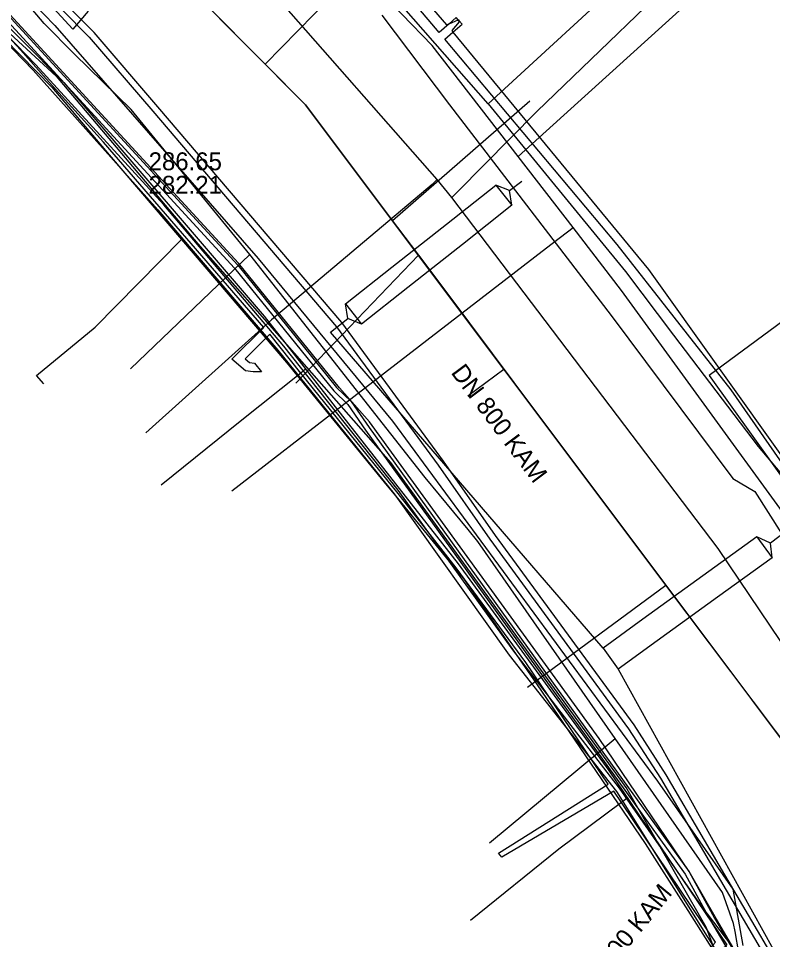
# Model space of a CAD drawing. Extents: x -600309 to -598967, y -1161267 to -1160292.
# Drawn here: x -599944.14 to -599910.47, y -1160480.7 to -1160439.56 of the extents above; entities that cross this region are included whole.
import ezdxf

# ---------------------------------------------------------------- set-up
doc = ezdxf.new("R2010")
doc.units = 0
for name, color, linetype in [('Vrstva 1', 7, 'Continuous'), ('Vrstva 12', 7, 'Continuous'), ('Vrstva 13', 7, 'Continuous'), ('Vrstva 16', 7, 'Continuous'), ('Vrstva 42', 7, 'Continuous'), ('Vrstva 44', 7, 'Continuous'), ('Vrstva 54', 7, 'Continuous'), ('Vrstva 55', 7, 'Continuous'), ('Vrstva 58', 7, 'Continuous'), ('Vrstva 9', 7, 'Continuous')]:
    doc.layers.add(name, color=color, linetype=linetype)

msp = doc.modelspace()

# ---------------------------------------------------------------- linework, layer by layer
at = {"layer": 'Vrstva 1'}
msp.add_line((-599924.07, -1160456.41), (-599922.475, -1160455.215), dxfattribs=at)
for points in [[(-599857.52, -1160559.89), (-599866.111, -1160548.18), (-599871.76, -1160540.48), (-599878.734, -1160527.773), (-599886.327, -1160513.932), (-599890.764, -1160505.846), (-599893.889, -1160500), (-599898.969, -1160490.471), (-599901.936, -1160484.905), (-599902.158, -1160484.489), (-599906.15, -1160477), (-599907.435, -1160475.222), (-599915.237, -1160464.873), (-599922.471, -1160455.22), (-599931.32, -1160443.41), (-599941.55, -1160433.12), (-599946.993, -1160427.644), (-599952.415, -1160422.19), (-599953.381, -1160421.219)], [(-599924.07, -1160456.41), (-599922.47, -1160455.22)]]:
    msp.add_lwpolyline(points, dxfattribs=at)
at = {"layer": 'Vrstva 12'}
for points in [[(-599923.16, -1160443.37), (-599931.34, -1160434.05), (-599933.41, -1160431.84), (-599936.71, -1160428.44), (-599939.08, -1160426.86), (-599939.98, -1160426.23)], [(-599923.16, -1160443.37), (-599916.43, -1160437.17)], [(-599933.8, -1160450.1), (-599939.11, -1160443.63), (-599941.63, -1160441.15), (-599942.98, -1160439.79), (-599944.48, -1160438.01)], [(-599943.49, -1160438.86), (-599942.51, -1160439.87), (-599933.44, -1160450.28), (-599927.44, -1160457.55), (-599915.61, -1160473.62), (-599912.25, -1160478.44), (-599911.8, -1160480.96)], [(-599945.45, -1160439.77), (-599942.65, -1160442.63), (-599940.09, -1160445.65), (-599936.86, -1160449.43)], [(-599923.16, -1160443.37), (-599917.04, -1160450.86), (-599914.89, -1160453.7)], [(-599936.86, -1160449.43), (-599932.17, -1160454.92), (-599927.81, -1160460.27), (-599927.15, -1160461.05), (-599924.62, -1160464.15), (-599924.27, -1160464.57), (-599921.01, -1160469.28), (-599916.16, -1160476.41), (-599914.36, -1160479.24)], [(-599933.8, -1160450.1), (-599939.13, -1160455.21)], [(-599917.5, -1160471.72), (-599923.63, -1160462.92), (-599924.06, -1160462.38), (-599925.98, -1160460.06), (-599933.8, -1160450.1)], [(-599914.89, -1160453.7), (-599911.12, -1160458.67), (-599904.43, -1160466.6)], [(-599923.11, -1160476.37), (-599917.5, -1160471.72)], [(-599912.146, -1160480.333), (-599912.21, -1160479.97), (-599912.7, -1160478.6), (-599917.5, -1160471.72)], [(-599914.36, -1160479.24), (-599912.81, -1160481.68)], [(-599907.17, -1160488.44), (-599907.94, -1160487.75), (-599911.98, -1160481.28), (-599912.146, -1160480.333)]]:
    msp.add_lwpolyline(points, dxfattribs=at)
at = {"layer": 'Vrstva 13'}
for points in [[(-599902.667, -1160478.427), (-599912.9, -1160463.23), (-599924.79, -1160447.56), (-599925.44, -1160446.75), (-599932.72, -1160438.46), (-599934.77, -1160436.27), (-599943.79, -1160426.66), (-599947.29, -1160423.32), (-599949.5, -1160421.29), (-599951.54, -1160419.4), (-599963.13, -1160409.31), (-599964.22, -1160408.49)], [(-599924.79, -1160447.56), (-599924.53, -1160447.31), (-599921, -1160443.72), (-599913.325, -1160436.323)], [(-599897.99, -1160447.07), (-599898.86, -1160446.09), (-599900.85, -1160445.56), (-599903.44, -1160447.39), (-599903.77, -1160448.57), (-599906.38, -1160450.4), (-599913.3, -1160455.51), (-599909.4, -1160460.96), (-599908.59, -1160462.05)], [(-599925.44, -1160446.75), (-599925.66, -1160446.97), (-599932.839, -1160453.026), (-599938.448, -1160458.072)], [(-599943, -1160455.88), (-599943.33, -1160455.5), (-599940.71, -1160453.34), (-599936.86, -1160449.43)]]:
    msp.add_lwpolyline(points, dxfattribs=at)
at = {"layer": 'Vrstva 16'}
for points in [[(-599902.03, -1160473.66), (-599906.22, -1160466.83), (-599917.21, -1160451.71), (-599919.38, -1160448.9), (-599921.83, -1160445.73), (-599925.66, -1160440.77), (-599928.37, -1160437.95), (-599940.64, -1160425.22), (-599945.97, -1160419.69), (-599950.21, -1160416.11), (-599950.59, -1160415.79), (-599965.19, -1160403.5)], [(-599921.83, -1160445.73), (-599914.62, -1160439.21)], [(-599920.57, -1160449.81), (-599919.38, -1160448.9)], [(-599929.68, -1160456.85), (-599920.57, -1160449.81)], [(-599934.61, -1160460.66), (-599929.68, -1160456.85)]]:
    msp.add_lwpolyline(points, dxfattribs=at)
at = {"layer": 'Vrstva 42'}
for points in [[(-599889.647, -1160517.995), (-599897.979, -1160502.841), (-599899.24, -1160500.71), (-599900.77, -1160497.971), (-599903.241, -1160493.768), (-599915.215, -1160473.333), (-599916.653, -1160471.11), (-599922.846, -1160462.646), (-599925.156, -1160459.335), (-599929.695, -1160453.144), (-599937.912, -1160443.505), (-599940.759, -1160440.186), (-599941.982, -1160438.954), (-599944.593, -1160436.033), (-599953.705, -1160427.041), (-599961.766, -1160419.921), (-599964.861, -1160417.387), (-599970.985, -1160412.494), (-599977.288, -1160407.684), (-599980.633, -1160405.531), (-599984.223, -1160403.04), (-599995.48, -1160395.806)], [(-599889.647, -1160517.995), (-599897.979, -1160502.841), (-599899.24, -1160500.71), (-599900.77, -1160497.971), (-599903.241, -1160493.768), (-599915.215, -1160473.333), (-599916.653, -1160471.11), (-599922.846, -1160462.646), (-599925.156, -1160459.335), (-599929.695, -1160453.144), (-599937.912, -1160443.505), (-599940.759, -1160440.186), (-599941.982, -1160438.954), (-599944.593, -1160436.033), (-599953.705, -1160427.041), (-599961.766, -1160419.921), (-599964.861, -1160417.387), (-599970.985, -1160412.494), (-599977.288, -1160407.684), (-599980.633, -1160405.531), (-599984.223, -1160403.04), (-599995.48, -1160395.806)], [(-599980.8, -1160405.78), (-599977.46, -1160407.93), (-599971.17, -1160412.73), (-599965.05, -1160417.62), (-599961.96, -1160420.15), (-599953.91, -1160427.26), (-599944.81, -1160436.24), (-599942.2, -1160439.16), (-599940.98, -1160440.39), (-599938.14, -1160443.7), (-599929.93, -1160453.33), (-599925.4, -1160459.51), (-599923.09, -1160462.82), (-599916.9, -1160471.28), (-599915.47, -1160473.49), (-599903.5, -1160493.92), (-599901.03, -1160498.12), (-599899.5, -1160500.86), (-599898.24, -1160502.99), (-599889.91, -1160518.14)], [(-599980.8, -1160405.78), (-599977.46, -1160407.93), (-599971.17, -1160412.73), (-599965.05, -1160417.62), (-599961.96, -1160420.15), (-599953.91, -1160427.26), (-599944.81, -1160436.24), (-599942.2, -1160439.16), (-599940.98, -1160440.39), (-599938.14, -1160443.7), (-599929.93, -1160453.33), (-599925.4, -1160459.51), (-599923.09, -1160462.82), (-599916.9, -1160471.28), (-599915.47, -1160473.49), (-599903.5, -1160493.92), (-599901.03, -1160498.12), (-599899.5, -1160500.86), (-599898.24, -1160502.99), (-599889.91, -1160518.14)], [(-599944.576, -1160419.52), (-599938.102, -1160425.728), (-599935.965, -1160427.907), (-599932.722, -1160431.19), (-599930.492, -1160433.533), (-599925.031, -1160439.847), (-599924.915, -1160439.799), (-599924.503, -1160439.626), (-599924.479, -1160439.616), (-599924.475, -1160439.659), (-599924.469, -1160439.714), (-599924.796, -1160440.105), (-599924.738, -1160440.175), (-599916.015, -1160450.776), (-599909.783, -1160459.515), (-599904.744, -1160466.968), (-599901.637, -1160469.096), (-599901.605, -1160469.102), (-599901.121, -1160469.192), (-599900.63, -1160469.284), (-599899.399, -1160469.513), (-599898.477, -1160469.231), (-599898.587, -1160468.537)], [(-599901.545, -1160468.794), (-599901.605, -1160469.102), (-599901.707, -1160469.629), (-599903.029, -1160469.427), (-599905.911, -1160465.379), (-599912.327, -1160456.138), (-599917.405, -1160449.649), (-599925.1, -1160440.492), (-599924.738, -1160440.175), (-599924.333, -1160439.82), (-599924.465, -1160439.67), (-599924.475, -1160439.659), (-599924.503, -1160439.626), (-599924.596, -1160439.519), (-599924.915, -1160439.799), (-599925.358, -1160440.186), (-599928.401, -1160436.564), (-599934.917, -1160429.794), (-599943.124, -1160421.628), (-599945.025, -1160419.86)], [(-599951.783, -1160432.676), (-599942.113, -1160442.413), (-599933.161, -1160452.85), (-599924.51, -1160463.919), (-599917.781, -1160473.151), (-599912.519, -1160480.929), (-599914.003, -1160482.32), (-599911.114, -1160486.931), (-599909.043, -1160490.236), (-599909.205, -1160491.957)], [(-599933.285, -1160455.348), (-599933.651, -1160455.347), (-599933.992, -1160455.299), (-599934.612, -1160454.781), (-599933.188, -1160453.364), (-599940.335, -1160445.086), (-599942.89, -1160442.26), (-599944.049, -1160440.964), (-599944.971, -1160439.979)], [(-599908.79, -1160490.516), (-599909.848, -1160488.687), (-599911.114, -1160486.931), (-599913.9, -1160483.066), (-599914.144, -1160482.097), (-599913.02, -1160480.809), (-599917.213, -1160474.571), (-599917.552, -1160474.066), (-599922.553, -1160477.014), (-599922.712, -1160476.843), (-599917.815, -1160473.758), (-599921.487, -1160468.324), (-599924.591, -1160464.095), (-599927.191, -1160460.779), (-599931.525, -1160455.394), (-599932.919, -1160453.661), (-599934.02, -1160454.756), (-599933.825, -1160454.919), (-599933.596, -1160454.951), (-599933.285, -1160455.348)], [(-599931.317, -1160455.228), (-599931.525, -1160455.394), (-599934.237, -1160457.558), (-599937.761, -1160460.397)], [(-599916.977, -1160474.395), (-599917.213, -1160474.571), (-599920.008, -1160476.659), (-599923.951, -1160479.842)]]:
    msp.add_lwpolyline(points, dxfattribs=at)
at = {"layer": 'Vrstva 44'}
for points in [[(-599905.38, -1160492.26), (-599906.11, -1160491.22), (-599907.117, -1160489.849), (-599907.718, -1160488.816), (-599912.251, -1160481.028), (-599913.037, -1160479.679), (-599914.197, -1160477.659), (-599918.207, -1160471.709), (-599928.467, -1160457.569), (-599929.807, -1160456.049), (-599934.317, -1160450.489), (-599945.727, -1160438.069), (-599951.097, -1160432.799), (-599954.977, -1160428.869), (-599958.627, -1160425.619), (-599962.747, -1160422.009), (-599963.807, -1160420.979), (-599967.407, -1160417.979), (-599977.847, -1160409.739), (-599993.787, -1160398.599), (-599995.027, -1160397.899), (-600016.677, -1160383.869)], [(-600001.81, -1160394.84), (-599993.94, -1160399.81), (-599987.86, -1160403.78), (-599982.28, -1160407.74), (-599977.18, -1160411.5), (-599969.28, -1160417.828), (-599966.72, -1160419.87), (-599960.55, -1160425.25), (-599955.02, -1160430.36), (-599948.81, -1160436.36), (-599943.48, -1160441.87), (-599937.91, -1160448.11), (-599932.55, -1160454.38), (-599927.36, -1160460.79), (-599922.23, -1160467.99), (-599917.44, -1160474.08), (-599913.386, -1160480.552), (-599912.49, -1160482), (-599908.85, -1160487.86), (-599907.3, -1160490.94)], [(-599917.3, -1160473.94), (-599922.07, -1160467.76), (-599927.18, -1160460.63), (-599932.29, -1160454.19), (-599937.65, -1160447.89), (-599943.36, -1160441.63), (-599948.66, -1160436.15), (-599954.81, -1160430.15), (-599960.34, -1160425.09), (-599966.51, -1160419.7), (-599971.73, -1160415.69), (-599977.04, -1160411.3), (-599982.1, -1160407.49), (-599987.69, -1160403.58), (-599993.78, -1160399.7), (-600001.64, -1160394.65)], [(-599912.251, -1160481.028), (-599913.66, -1160479.18), (-599917.3, -1160473.94)]]:
    msp.add_lwpolyline(points, dxfattribs=at)
at = {"layer": 'Vrstva 54'}
for points in [[(-599959.15, -1160421.108), (-599941.7, -1160440.04)], [(-599941.021, -1160439.23), (-599941.7, -1160440.04)], [(-599925.03, -1160448.74), (-599922.828, -1160447)], [(-599922.107, -1160447.904), (-599922.208, -1160447.245), (-599922.828, -1160447), (-599922.107, -1160447.904)], [(-599922.208, -1160447.245), (-599921.67, -1160446.82)], [(-599922.107, -1160447.904), (-599924.32, -1160449.65)], [(-599927.46, -1160450.66), (-599925.03, -1160448.74)], [(-599924.32, -1160449.65), (-599926.76, -1160451.58)], [(-599929.535, -1160452.3), (-599927.46, -1160450.66)], [(-599926.76, -1160451.58), (-599928.818, -1160453.207)], [(-599928.818, -1160453.207), (-599929.437, -1160452.959), (-599929.535, -1160452.3), (-599928.818, -1160453.207)], [(-599930.21, -1160453.57), (-599929.437, -1160452.959)], [(-599918.039, -1160467.681), (-599930.21, -1160453.57)], [(-599911.173, -1160462.712), (-599913.58, -1160464.45)], [(-599910.495, -1160463.649), (-599910.565, -1160462.986), (-599911.173, -1160462.712), (-599910.495, -1160463.649)], [(-599909.88, -1160462.47), (-599910.565, -1160462.986)], [(-599910.495, -1160463.649), (-599912.93, -1160465.41)], [(-599913.58, -1160464.45), (-599916.26, -1160466.39)], [(-599912.93, -1160465.41), (-599915.62, -1160467.36)], [(-599916.26, -1160466.39), (-599918.039, -1160467.681)], [(-599915.62, -1160467.36), (-599917.361, -1160468.618)], [(-599918.039, -1160467.681), (-599917.361, -1160468.618)], [(-599917.361, -1160468.618), (-599905.37, -1160490.29)]]:
    msp.add_lwpolyline(points, dxfattribs=at)
at = {"layer": 'Vrstva 55'}
msp.add_lwpolyline([(-599927.91, -1160439.42), (-599924.89, -1160443.42), (-599917.68, -1160452.83), (-599912.25, -1160460.1), (-599911.269, -1160460.68), (-599910.07, -1160462.56), (-599909.93, -1160462.56), (-599910.05, -1160462.606), (-599908.06, -1160466.46), (-599904.79, -1160470.86), (-599902.25, -1160472.01), (-599900.17, -1160471.51), (-599899.993, -1160471.53), (-599896.042, -1160476.654), (-599895.628, -1160477.191), (-599895.743, -1160477.509), (-599897.125, -1160479.073), (-599897.682, -1160481.472)], dxfattribs=at)
at = {"layer": 'Vrstva 58'}
for points in [[(-600016.863, -1160384.098), (-599995.207, -1160398.053), (-599994.216, -1160398.54), (-599993.822, -1160398.879), (-599978.036, -1160410.049), (-599967.57, -1160418.126), (-599963.992, -1160421.264), (-599962.912, -1160422.195), (-599958.763, -1160425.764), (-599955.236, -1160428.951), (-599945.799, -1160438.408), (-599934.492, -1160450.715), (-599930.063, -1160456.185), (-599929.433, -1160456.793), (-599928.64, -1160457.944), (-599917.061, -1160474.028), (-599914.371, -1160477.772), (-599913.244, -1160479.838), (-599907.283, -1160489.98), (-599905.165, -1160493.525), (-599904.324, -1160495.376), (-599900.444, -1160501.778), (-599895.47, -1160511.178), (-599888.574, -1160523.607)], [(-600016.752, -1160383.932), (-599995.108, -1160397.869), (-599994.106, -1160398.371), (-599993.683, -1160398.732), (-599977.917, -1160409.889), (-599967.443, -1160417.972), (-599963.861, -1160421.113), (-599962.781, -1160422.043), (-599958.63, -1160425.614), (-599955.098, -1160428.806), (-599945.654, -1160438.27), (-599934.341, -1160450.583), (-599929.932, -1160456.041), (-599929.28, -1160456.665), (-599928.473, -1160457.834), (-599916.899, -1160473.912), (-599914.202, -1160477.666), (-599913.07, -1160479.74), (-599907.111, -1160489.878), (-599904.988, -1160493.432), (-599904.147, -1160495.283), (-599900.269, -1160501.68), (-599895.342, -1160511.014), (-599888.399, -1160523.511)], [(-599996.59, -1160397.17), (-599984.9, -1160405.25), (-599979.35, -1160409.4), (-599968.78, -1160417.81), (-599961.7, -1160423.55), (-599948.48, -1160436.59), (-599942.45, -1160442.14), (-599936.13, -1160449.63), (-599927.53, -1160459.39), (-599916.98, -1160473.97), (-599913.45, -1160480.13), (-599912.61, -1160482.37), (-599909.11, -1160487.85), (-599906.88, -1160490.61), (-599897.04, -1160508.42), (-599889.28, -1160522.54)]]:
    msp.add_lwpolyline(points, dxfattribs=at)
at = {"layer": 'Vrstva 9'}
for p, q in [((-599927.76, -1160436.1), (-599933.118, -1160441.601)), ((-599921.31, -1160443.26), (-599927.434, -1160448.596)), ((-599931.76, -1160455.85), (-599926.283, -1160450.132)), ((-599921.41, -1160469.42), (-599915.237, -1160464.873))]:
    msp.add_line(p, q, dxfattribs=at)
for points in [[(-599963.42, -1160411.12), (-599961.03, -1160413.524), (-599959.726, -1160414.835), (-599953.381, -1160421.219), (-599953.075, -1160421.526), (-599952.415, -1160422.19), (-599952.269, -1160422.337), (-599946.993, -1160427.644), (-599946.445, -1160428.196), (-599941.342, -1160433.328), (-599933.118, -1160441.601), (-599933.086, -1160441.633), (-599931.32, -1160443.41)], [(-599931.32, -1160443.41), (-599927.434, -1160448.596), (-599927.212, -1160448.892), (-599926.283, -1160450.132), (-599924.974, -1160451.879), (-599922.027, -1160455.812), (-599915.288, -1160464.805), (-599915.237, -1160464.873), (-599907.585, -1160475.085), (-599906.15, -1160477)]]:
    msp.add_lwpolyline(points, dxfattribs=at)

# ---------------------------------------------------------------- texts
at = {"layer": 'Vrstva 12'}
for s, p in [('286.65', (-599938.324, -1160446.339)), ('282.21', (-599938.324, -1160447.389))]:
    msp.add_text(s, height=0.8, dxfattribs=at).set_placement(p)
for s, rotation, p in [('DN 800 KAM', 306.8453, (-599924.856, -1160455.378)), ('DN 400 KAM', 50.5227, (-599918.879, -1160483.453))]:
    msp.add_text(s, height=0.8, rotation=rotation, dxfattribs=at).set_placement(p)

doc.saveas('drawing.dxf')
